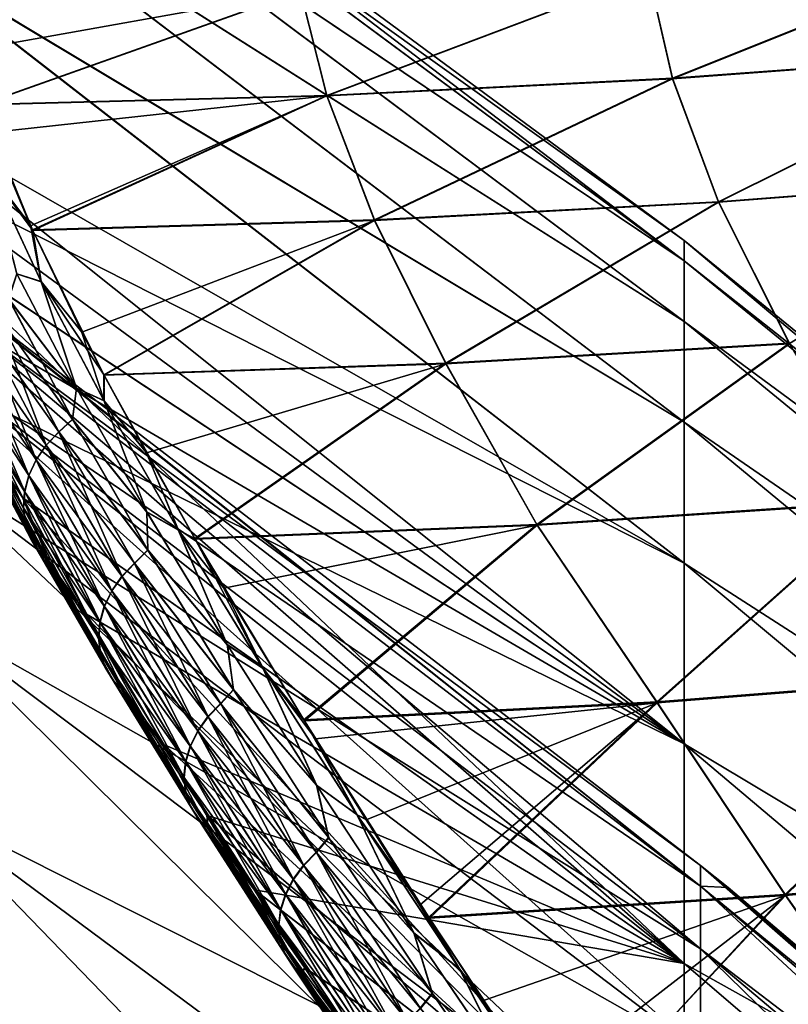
# Model space of a CAD drawing. Header units: metres. Extents: x -2 to 102, y -85 to 102.
# Tile 274 of 343: x 80.3 to 81.42, y 22.76 to 24.19. Entities that reach past the tile are written whole.
import ezdxf

# ---------------------------------------------------------------- set-up
doc = ezdxf.new("R2010")
doc.units = ezdxf.units.M
doc.layers.add('solid_21064300', color=7, linetype='CONTINUOUS')

msp = doc.modelspace()

# ---------------------------------------------------------------- linework, layer by layer
at = {"layer": 'solid_21064300'}
for points in [[(80.107178, 24.701286, -1.143934), (81.271263, 23.869299), (80.107262, 24.727703)], [(80.107178, 24.701128, 1.147383), (80.107262, 24.727703), (81.271255, 23.8398, 1.186334)], [(80.107262, 24.727703), (81.271263, 23.869299), (81.271255, 23.8398, 1.186334)], [(80.106949, 24.621334, 2.293463), (80.107178, 24.701128, 1.147383), (81.271255, 23.8398, 1.186334)], [(80.107178, 24.701286, -1.143934), (80.106956, 24.621655, -2.290017), (81.271263, 23.839798, -1.186356)], [(80.107178, 24.701286, -1.143934), (81.271263, 23.839798, -1.186356), (81.271263, 23.869299)], [(80.106575, 24.488495, 3.434633), (80.106949, 24.621334, 2.293463), (81.271255, 23.751373, 2.369735)], [(80.106956, 24.621655, -2.290017), (80.106583, 24.488974, -3.4312), (81.271263, 23.751369, -2.369779)], [(80.106949, 24.621334, 2.293463), (81.271255, 23.8398, 1.186334), (81.271255, 23.751373, 2.369735)], [(80.106956, 24.621655, -2.290017), (81.271263, 23.751369, -2.369779), (81.271263, 23.839798, -1.186356)], [(80.106064, 24.302885, 4.568428), (80.106575, 24.488495, 3.434633), (81.271255, 23.604242, 3.547279)], [(80.106583, 24.488974, -3.4312), (80.106071, 24.303524, -4.565017), (81.271263, 23.604231, -3.547344)], [(80.106575, 24.488495, 3.434633), (81.271255, 23.751373, 2.369735), (81.271255, 23.604242, 3.547279)], [(80.106583, 24.488974, -3.4312), (81.271263, 23.604231, -3.547344), (81.271263, 23.751369, -2.369779)], [(80.105415, 24.065962, 5.687948), (80.106064, 24.302885, 4.568428), (81.271255, 23.398766, 4.716055)], [(80.106071, 24.303524, -4.565017), (80.105423, 24.065969, -5.687916), (81.271263, 23.398748, -4.716142)], [(80.106064, 24.302885, 4.568428), (81.271255, 23.604242, 3.547279), (81.271255, 23.398766, 4.716055)], [(80.106071, 24.303524, -4.565017), (81.271263, 23.398748, -4.716142), (81.271263, 23.604231, -3.547344)], [(81.219261, 24.257906, -6.234757), (81.726418, 24.294682, -6.301403), (81.254013, 24.10552, -6.685283)], [(81.254097, 24.106171, 6.683541), (81.726631, 24.295292, 6.299471), (81.219376, 24.258406, 6.233119)], [(81.726418, 24.294682, -6.301403), (81.758186, 24.142546, -6.746601), (81.254013, 24.10552, -6.685283)], [(81.254097, 24.106171, 6.683541), (81.758385, 24.143307, 6.744593), (81.726631, 24.295292, 6.299471)], [(80.711304, 24.233112, -6.188738), (81.219261, 24.257906, -6.234757), (80.749992, 24.080524, -6.6422)], [(80.749962, 24.081099, 6.640653), (81.219376, 24.258406, 6.233119), (80.711327, 24.233545, 6.187296)], [(80.749962, 24.081099, 6.640653), (81.254097, 24.106171, 6.683541), (81.219376, 24.258406, 6.233119)], [(81.219261, 24.257906, -6.234757), (81.254013, 24.10552, -6.685283), (80.749992, 24.080524, -6.6422)], [(80.245132, 24.067879, 6.617633), (80.711327, 24.233545, 6.187296), (80.201118, 24.220669, 6.164386)], [(80.20121, 24.220272, -6.165697), (80.711304, 24.233112, -6.188738), (80.220108, 24.145254, -6.400571)], [(80.711304, 24.233112, -6.188738), (80.245323, 24.067345, -6.619049), (80.220108, 24.145254, -6.400571)], [(80.245132, 24.067879, 6.617633), (80.749962, 24.081099, 6.640653), (80.711327, 24.233545, 6.187296)], [(80.711304, 24.233112, -6.188738), (80.749992, 24.080524, -6.6422), (80.245323, 24.067345, -6.619049)], [(81.254013, 24.10552, -6.685283), (81.758186, 24.142546, -6.746601), (81.321449, 23.925213, -7.126289)], [(81.321442, 23.926029, 7.124443), (81.758385, 24.143307, 6.744593), (81.254097, 24.106171, 6.683541)], [(81.321442, 23.926029, 7.124443), (81.824089, 23.964916, 7.180693), (81.758385, 24.143307, 6.744593)], [(81.758186, 24.142546, -6.746601), (81.823967, 23.963993, -7.182781), (81.321449, 23.925213, -7.126289)], [(80.819366, 23.89959, 7.083786), (81.254097, 24.106171, 6.683541), (80.749962, 24.081099, 6.640653)], [(80.749992, 24.080524, -6.6422), (81.254013, 24.10552, -6.685283), (80.819511, 23.898861, -7.085433)], [(80.819366, 23.89959, 7.083786), (81.321442, 23.926029, 7.124443), (81.254097, 24.106171, 6.683541)], [(81.254013, 24.10552, -6.685283), (81.321449, 23.925213, -7.126289), (80.819511, 23.898861, -7.085433)], [(80.32016, 23.884939, 7.060623), (80.749962, 24.081099, 6.640653), (80.245132, 24.067879, 6.617633)], [(80.260109, 24.027229, -6.723572), (80.245323, 24.067345, -6.619049), (80.749992, 24.080524, -6.6422)], [(80.260109, 24.027229, -6.723572), (80.749992, 24.080524, -6.6422), (80.31739, 23.891033, -7.047097)], [(80.749992, 24.080524, -6.6422), (80.32048, 23.884245, -7.062148), (80.31739, 23.891033, -7.047097)], [(80.32016, 23.884939, 7.060623), (80.819366, 23.89959, 7.083786), (80.749962, 24.081099, 6.640653)], [(80.749992, 24.080524, -6.6422), (80.819511, 23.898861, -7.085433), (80.32048, 23.884245, -7.062148)], [(80.105415, 24.065962, 5.687948), (81.271255, 23.398766, 4.716055), (81.271255, 23.135454, 5.873174)], [(80.112755, 23.984676, 6.000349), (80.105415, 24.065962, 5.687948), (81.271255, 23.135454, 5.873174)], [(80.105423, 24.065969, -5.687916), (80.112793, 23.984516, -6.000885), (81.271263, 23.398748, -4.716142)], [(80.317116, 23.891632, 7.045779), (80.245132, 24.067879, 6.617633), (80.259933, 24.027683, 6.722426)], [(80.317116, 23.891632, 7.045779), (80.32016, 23.884939, 7.060623), (80.245132, 24.067879, 6.617633)], [(80.259148, 23.967295, -6.864906), (80.260109, 24.027229, -6.723572), (80.31739, 23.891033, -7.047097)], [(80.259224, 23.967102, 6.865381), (80.317116, 23.891632, 7.045779), (80.259933, 24.027683, 6.722426)], [(80.136116, 23.887417, 6.312624), (80.112755, 23.984676, 6.000349), (81.271255, 23.135454, 5.873174)], [(80.112793, 23.984516, -6.000885), (81.271263, 23.135427, -5.873281), (81.271263, 23.398748, -4.716142)], [(80.112793, 23.984516, -6.000885), (80.136208, 23.887108, -6.313537), (81.271263, 23.135427, -5.873281)], [(80.259148, 23.967295, -6.864906), (80.31739, 23.891033, -7.047097), (80.32048, 23.884245, -7.062148)], [(80.259148, 23.967295, -6.864906), (80.32048, 23.884245, -7.062148), (80.332642, 23.809702, -7.216657)], [(80.259148, 23.967295, -6.864906), (80.332642, 23.809702, -7.216657), (80.29731, 23.821043, -7.176445)], [(80.259224, 23.967102, 6.865381), (80.332779, 23.809418, 7.217256), (80.317116, 23.891632, 7.045779)], [(80.297447, 23.820747, 7.177078), (80.332779, 23.809418, 7.217256), (80.259224, 23.967102, 6.865381)], [(81.424904, 23.719624, 7.553426), (81.824089, 23.964916, 7.180693), (81.321442, 23.926029, 7.124443)], [(81.321449, 23.925213, -7.126289), (81.823967, 23.963993, -7.182781), (81.425026, 23.71863, -7.555366)], [(80.923279, 23.690464, 7.514544), (81.321442, 23.926029, 7.124443), (80.819366, 23.89959, 7.083786)], [(80.819511, 23.898861, -7.085433), (81.321449, 23.925213, -7.126289), (80.923561, 23.689564, -7.516285)], [(80.923279, 23.690464, 7.514544), (81.424904, 23.719624, 7.553426), (81.321442, 23.926029, 7.124443)], [(81.321449, 23.925213, -7.126289), (81.425026, 23.71863, -7.555366), (80.923561, 23.689564, -7.516285)], [(80.136116, 23.887417, 6.312624), (81.271255, 23.135454, 5.873174), (81.271255, 22.814959, 7.015776)], [(80.175385, 23.774233, 6.624075), (80.136116, 23.887417, 6.312624), (81.271255, 22.814959, 7.015776)], [(80.136208, 23.887108, -6.313537), (80.17556, 23.773804, -6.625165), (81.271263, 23.135427, -5.873281)], [(80.332779, 23.809418, 7.217256), (80.32016, 23.884939, 7.060623), (80.317116, 23.891632, 7.045779)], [(80.42453, 23.673721, 7.48984), (80.819366, 23.89959, 7.083786), (80.32016, 23.884939, 7.060623)], [(80.32048, 23.884245, -7.062148), (80.819511, 23.898861, -7.085433), (80.392349, 23.735758, -7.370876)], [(80.819511, 23.898861, -7.085433), (80.424988, 23.672834, -7.491501), (80.392349, 23.735758, -7.370876)], [(80.42453, 23.673721, 7.48984), (80.923279, 23.690464, 7.514544), (80.819366, 23.89959, 7.083786)], [(80.819511, 23.898861, -7.085433), (80.923561, 23.689564, -7.516285), (80.424988, 23.672834, -7.491501)], [(80.42453, 23.673721, 7.48984), (80.32016, 23.884939, 7.060623), (80.39196, 23.736521, 7.369385)], [(80.332779, 23.809418, 7.217256), (80.39196, 23.736521, 7.369385), (80.32016, 23.884939, 7.060623)], [(80.332642, 23.809702, -7.216657), (80.32048, 23.884245, -7.062148), (80.392349, 23.735758, -7.370876)], [(81.271255, 23.8398, 1.186334), (81.271263, 23.869299), (82.395638, 22.922905, 1.189463)], [(81.271263, 23.869299), (82.395638, 22.953745), (82.395638, 22.922905, 1.189463)], [(81.271263, 23.839798, -1.186356), (82.395638, 22.953745), (81.271263, 23.869299)], [(81.295166, 22.927528, -1.181848), (80.154282, 23.801918, -1.22692), (80.154282, 23.833519)], [(81.295166, 22.927528, -1.181848), (80.154282, 23.833519), (80.182625, 23.812822)], [(81.271255, 23.751373, 2.369735), (81.271255, 23.8398, 1.186334), (82.395638, 22.922905, 1.189463)], [(81.271263, 23.839798, -1.186356), (82.395638, 22.922903, -1.189486), (82.395638, 22.953745)], [(81.271263, 23.839798, -1.186356), (81.271263, 23.751369, -2.369779), (82.395638, 22.922903, -1.189486)], [(80.29731, 23.821043, -7.176445), (80.384186, 23.65423, -7.507857), (80.285378, 23.784603, -7.225979)], [(80.297447, 23.820747, 7.177078), (80.2855, 23.784351, 7.226511), (80.384399, 23.653837, 7.508596)], [(80.332642, 23.809702, -7.216657), (80.384186, 23.65423, -7.507857), (80.29731, 23.821043, -7.176445)], [(80.297447, 23.820747, 7.177078), (80.384399, 23.653837, 7.508596), (80.332779, 23.809418, 7.217256)], [(80.154282, 23.801918, 1.22692), (81.295166, 22.95797), (80.182625, 23.812822)], [(81.295166, 22.836288, -2.360561), (80.154282, 23.707199, -2.450586), (80.154282, 23.801918, -1.22692)], [(81.295166, 22.927528, -1.181848), (81.295166, 22.836288, -2.360561), (80.154282, 23.801918, -1.22692)], [(81.295166, 22.927528, 1.181848), (81.295166, 22.95797), (80.154282, 23.801918, 1.22692)], [(81.295166, 22.927528, 1.181848), (80.154282, 23.801918, 1.22692), (80.154282, 23.707199, 2.450586)], [(81.295166, 22.95797), (81.295166, 22.927528, -1.181848), (80.182625, 23.812822)], [(80.332642, 23.809702, -7.216657), (80.392349, 23.735758, -7.370876), (80.424988, 23.672834, -7.491501)], [(80.332642, 23.809702, -7.216657), (80.424988, 23.672834, -7.491501), (80.424431, 23.635937, -7.555916)], [(80.332642, 23.809702, -7.216657), (80.424431, 23.635937, -7.555916), (80.384186, 23.65423, -7.507857)], [(80.332779, 23.809418, 7.217256), (80.424637, 23.635563, 7.556605), (80.39196, 23.736521, 7.369385)], [(80.384399, 23.653837, 7.508596), (80.424637, 23.635563, 7.556605), (80.332779, 23.809418, 7.217256)], [(80.231712, 23.643566, 6.936167), (80.175385, 23.774233, 6.624075), (81.271255, 22.814959, 7.015776)], [(80.17556, 23.773804, -6.625165), (80.231979, 23.643007, -6.937406), (81.271263, 23.135427, -5.873281)], [(80.264908, 23.766687, -7.226984), (80.285378, 23.784603, -7.225979), (80.378456, 23.608849, -7.568029)], [(80.378639, 23.608517, 7.568637), (80.2855, 23.784351, 7.226511), (80.265022, 23.766443, 7.227494)], [(80.384186, 23.65423, -7.507857), (80.378456, 23.608849, -7.568029), (80.285378, 23.784603, -7.225979)], [(80.384399, 23.653837, 7.508596), (80.2855, 23.784351, 7.226511), (80.378639, 23.608517, 7.568637)], [(80.246643, 23.747524, -7.222162), (80.264908, 23.766687, -7.226984), (80.35849, 23.590189, -7.569968)], [(80.246765, 23.74728, 7.222672), (80.340378, 23.570753, 7.565641), (80.265022, 23.766443, 7.227494)], [(80.35849, 23.590189, -7.569968), (80.264908, 23.766687, -7.226984), (80.378456, 23.608849, -7.568029)], [(80.378639, 23.608517, 7.568637), (80.265022, 23.766443, 7.227494), (80.358665, 23.58987, 7.570549)], [(80.340378, 23.570753, 7.565641), (80.358665, 23.58987, 7.570549), (80.265022, 23.766443, 7.227494)], [(80.232056, 23.725981, -7.215305), (80.246643, 23.747524, -7.222162), (80.340202, 23.571072, -7.56506)], [(80.23217, 23.725739, 7.215814), (80.325691, 23.5494, 7.558414), (80.246765, 23.74728, 7.222672)], [(80.340202, 23.571072, -7.56506), (80.246643, 23.747524, -7.222162), (80.35849, 23.590189, -7.569968)], [(80.325691, 23.5494, 7.558414), (80.340378, 23.570753, 7.565641), (80.246765, 23.74728, 7.222672)], [(81.271255, 23.751373, 2.369735), (82.395638, 22.922905, 1.189463), (82.395638, 22.830469, 2.37573)], [(81.271255, 23.604242, 3.547279), (81.271255, 23.751373, 2.369735), (82.395638, 22.830469, 2.37573)], [(81.271263, 23.751369, -2.369779), (82.395638, 22.830463, -2.375777), (82.395638, 22.922903, -1.189486)], [(81.271263, 23.751369, -2.369779), (81.271263, 23.604231, -3.547344), (82.395638, 22.830463, -2.375777)], [(80.424637, 23.635563, 7.556605), (80.42453, 23.673721, 7.48984), (80.39196, 23.736521, 7.369385)], [(80.221603, 23.702751, -7.206633), (80.232056, 23.725981, -7.215305), (80.325516, 23.549717, -7.557834)], [(80.221725, 23.702509, 7.20714), (80.315063, 23.526499, 7.549101), (80.23217, 23.725739, 7.215814)], [(80.325516, 23.549717, -7.557834), (80.232056, 23.725981, -7.215305), (80.340202, 23.571072, -7.56506)], [(80.315063, 23.526499, 7.549101), (80.325691, 23.5494, 7.558414), (80.23217, 23.725739, 7.215814)], [(81.056458, 23.455162, 7.930291), (81.424904, 23.719624, 7.553426), (80.923279, 23.690464, 7.514544)], [(80.923561, 23.689564, -7.516285), (81.425026, 23.71863, -7.555366), (81.056892, 23.454073, -7.932122)], [(81.056458, 23.455162, 7.930291), (81.558983, 23.48851, 7.967241), (81.424904, 23.719624, 7.553426)], [(81.425026, 23.71863, -7.555366), (81.559258, 23.487331, -7.969257), (81.056892, 23.454073, -7.932122)], [(81.295166, 22.684492, -3.533015), (80.154282, 23.549612, -3.667754), (80.154282, 23.707199, -2.450586)], [(81.295166, 22.836288, -2.360561), (81.295166, 22.684492, -3.533015), (80.154282, 23.707199, -2.450586)], [(81.295166, 22.836288, 2.360561), (80.154282, 23.707199, 2.450586), (80.154282, 23.549612, 3.667754)], [(81.295166, 22.836288, 2.360561), (81.295166, 22.927528, 1.181848), (80.154282, 23.707199, 2.450586)], [(80.215637, 23.678581, -7.196424), (80.221603, 23.702751, -7.206633), (80.314888, 23.526817, -7.548522)], [(80.215752, 23.678339, 7.19693), (80.308853, 23.502789, 7.538001), (80.221725, 23.702509, 7.20714)], [(80.314888, 23.526817, -7.548522), (80.221603, 23.702751, -7.206633), (80.325516, 23.549717, -7.557834)], [(80.308853, 23.502789, 7.538001), (80.315063, 23.526499, 7.549101), (80.221725, 23.702509, 7.20714)], [(80.557159, 23.434824, 7.905238), (80.923279, 23.690464, 7.514544), (80.42453, 23.673721, 7.48984)], [(80.424988, 23.672834, -7.491501), (80.923561, 23.689564, -7.516285), (80.486359, 23.559734, -7.695762)], [(80.923561, 23.689564, -7.516285), (80.55777, 23.43375, -7.906986), (80.486359, 23.559734, -7.695762)], [(80.557159, 23.434824, 7.905238), (81.056458, 23.455162, 7.930291), (80.923279, 23.690464, 7.514544)], [(80.923561, 23.689564, -7.516285), (81.056892, 23.454073, -7.932122), (80.55777, 23.43375, -7.906986)], [(80.214333, 23.654251, -7.185008), (80.215637, 23.678581, -7.196424), (80.308678, 23.503105, -7.537423)], [(80.214455, 23.654009, 7.185513), (80.307251, 23.479031, 7.525471), (80.215752, 23.678339, 7.19693)], [(80.308678, 23.503105, -7.537423), (80.215637, 23.678581, -7.196424), (80.314888, 23.526817, -7.548522)], [(80.307251, 23.479031, 7.525471), (80.308853, 23.502789, 7.538001), (80.215752, 23.678339, 7.19693)], [(80.424431, 23.635937, -7.555916), (80.424988, 23.672834, -7.491501), (80.486359, 23.559734, -7.695762)], [(80.557159, 23.434824, 7.905238), (80.42453, 23.673721, 7.48984), (80.485878, 23.560619, 7.694216)], [(80.424637, 23.635563, 7.556605), (80.485878, 23.560619, 7.694216), (80.42453, 23.673721, 7.48984)], [(80.307076, 23.479345, -7.524896), (80.214333, 23.654251, -7.185008), (80.308678, 23.503105, -7.537423)], [(80.217743, 23.630541, -7.17275), (80.214333, 23.654251, -7.185008), (80.307076, 23.479345, -7.524896)], [(80.310303, 23.45599, 7.511915), (80.307251, 23.479031, 7.525471), (80.214455, 23.654009, 7.185513)], [(80.217865, 23.630301, 7.173254), (80.310303, 23.45599, 7.511915), (80.214455, 23.654009, 7.185513)], [(80.305565, 23.494638, 7.248851), (80.231712, 23.643566, 6.936167), (81.271255, 22.814959, 7.015776)], [(80.254539, 23.570288, 7.135437), (80.231712, 23.643566, 6.936167), (80.305565, 23.494638, 7.248851)], [(80.231979, 23.643007, -6.937406), (81.271263, 22.814919, -7.015903), (81.271263, 23.135427, -5.873281)], [(80.231979, 23.643007, -6.937406), (80.305939, 23.49394, -7.250221), (81.271263, 22.814919, -7.015903)], [(80.254425, 23.570524, -7.134941), (80.305939, 23.49394, -7.250221), (80.231979, 23.643007, -6.937406)], [(80.384186, 23.65423, -7.507857), (80.486969, 23.473425, -7.826709), (80.378456, 23.608849, -7.568029)], [(80.384399, 23.653837, 7.508596), (80.378639, 23.608517, 7.568637), (80.487259, 23.472942, 7.827504)], [(80.424431, 23.635937, -7.555916), (80.486969, 23.473425, -7.826709), (80.384186, 23.65423, -7.507857)], [(80.384399, 23.653837, 7.508596), (80.487259, 23.472942, 7.827504), (80.424637, 23.635563, 7.556605)], [(80.310135, 23.456305, -7.511342), (80.217743, 23.630541, -7.17275), (80.307076, 23.479345, -7.524896)], [(80.225761, 23.608215, -7.160048), (80.217743, 23.630541, -7.17275), (80.310135, 23.456305, -7.511342)], [(80.317924, 23.434406, 7.497769), (80.310303, 23.45599, 7.511915), (80.217865, 23.630301, 7.173254)], [(80.225876, 23.607977, 7.160549), (80.317924, 23.434406, 7.497769), (80.217865, 23.630301, 7.173254)], [(80.424431, 23.635937, -7.555916), (80.486359, 23.559734, -7.695762), (80.532875, 23.447515, -7.881791)], [(80.424431, 23.635937, -7.555916), (80.532875, 23.447515, -7.881791), (80.486969, 23.473425, -7.826709)], [(80.424637, 23.635563, 7.556605), (80.53315, 23.44706, 7.882522), (80.485878, 23.560619, 7.694216)], [(80.487259, 23.472942, 7.827504), (80.53315, 23.44706, 7.882522), (80.424637, 23.635563, 7.556605)], [(80.317757, 23.434719, -7.497199), (80.225761, 23.608215, -7.160048), (80.310135, 23.456305, -7.511342)], [(80.238121, 23.587994, -7.147308), (80.225761, 23.608215, -7.160048), (80.317757, 23.434719, -7.497199)], [(80.329865, 23.414976, 7.483488), (80.317924, 23.434406, 7.497769), (80.225876, 23.607977, 7.160549)], [(80.238235, 23.587755, 7.147807), (80.329865, 23.414976, 7.483488), (80.225876, 23.607977, 7.160549)], [(80.35849, 23.590189, -7.569968), (80.378456, 23.608849, -7.568029), (80.488358, 23.418316, -7.896382)], [(80.488602, 23.417917, 7.897017), (80.378639, 23.608517, 7.568637), (80.358665, 23.58987, 7.570549)], [(80.486969, 23.473425, -7.826709), (80.488358, 23.418316, -7.896382), (80.378456, 23.608849, -7.568029)], [(80.487259, 23.472942, 7.827504), (80.378639, 23.608517, 7.568637), (80.488602, 23.417917, 7.897017)], [(81.271255, 23.604242, 3.547279), (82.395638, 22.830469, 2.37573), (82.395638, 22.676685, 3.555614)], [(81.271255, 23.398766, 4.716055), (81.271255, 23.604242, 3.547279), (82.395638, 22.676685, 3.555614)], [(81.271263, 23.604231, -3.547344), (82.395638, 22.676674, -3.555682), (82.395638, 22.830463, -2.375777)], [(81.271263, 23.604231, -3.547344), (81.271263, 23.398748, -4.716142), (82.395638, 22.676674, -3.555682)], [(80.329697, 23.415289, -7.48292), (80.238121, 23.587994, -7.147308), (80.317757, 23.434719, -7.497199)], [(80.254425, 23.570524, -7.134941), (80.238121, 23.587994, -7.147308), (80.329697, 23.415289, -7.48292)], [(80.345741, 23.398325, 7.469531), (80.329865, 23.414976, 7.483488), (80.238235, 23.587755, 7.147807)], [(80.254539, 23.570288, 7.135437), (80.345741, 23.398325, 7.469531), (80.238235, 23.587755, 7.147807)], [(80.340202, 23.571072, -7.56506), (80.35849, 23.590189, -7.569968), (80.468964, 23.398863, -7.899138)], [(80.340378, 23.570753, 7.565641), (80.450874, 23.379417, 7.89474), (80.358665, 23.58987, 7.570549)], [(80.468964, 23.398863, -7.899138), (80.35849, 23.590189, -7.569968), (80.488358, 23.418316, -7.896382)], [(80.488602, 23.417917, 7.897017), (80.358665, 23.58987, 7.570549), (80.469193, 23.398481, 7.899742)], [(80.450874, 23.379417, 7.89474), (80.469193, 23.398481, 7.899742), (80.358665, 23.58987, 7.570549)], [(80.345566, 23.398634, -7.468966), (80.305939, 23.49394, -7.250221), (80.254425, 23.570524, -7.134941)], [(80.345566, 23.398634, -7.468966), (80.254425, 23.570524, -7.134941), (80.329697, 23.415289, -7.48292)], [(80.254539, 23.570288, 7.135437), (80.305565, 23.494638, 7.248851), (80.345741, 23.398325, 7.469531)], [(80.325516, 23.549717, -7.557834), (80.340202, 23.571072, -7.56506), (80.450645, 23.379799, -7.894136)], [(80.325691, 23.5494, 7.558414), (80.436066, 23.358269, 7.887162), (80.340378, 23.570753, 7.565641)], [(80.450645, 23.379799, -7.894136), (80.340202, 23.571072, -7.56506), (80.468964, 23.398863, -7.899138)], [(80.436066, 23.358269, 7.887162), (80.450874, 23.379417, 7.89474), (80.340378, 23.570753, 7.565641)], [(80.53315, 23.44706, 7.882522), (80.557159, 23.434824, 7.905238), (80.485878, 23.560619, 7.694216)], [(80.532875, 23.447515, -7.881791), (80.486359, 23.559734, -7.695762), (80.55777, 23.43375, -7.906986)], [(81.295166, 22.472538, -4.6961), (80.154282, 23.329576, -4.875196), (80.154282, 23.549612, -3.667754)], [(81.295166, 22.684492, -3.533015), (81.295166, 22.472538, -4.6961), (80.154282, 23.549612, -3.667754)], [(81.295166, 22.684492, 3.533015), (80.154282, 23.549612, 3.667754), (80.154282, 23.329576, 4.875196)], [(81.295166, 22.684492, 3.533015), (81.295166, 22.836288, 2.360561), (80.154282, 23.549612, 3.667754)], [(80.314888, 23.526817, -7.548522), (80.325516, 23.549717, -7.557834), (80.435837, 23.35865, -7.886559)], [(80.315063, 23.526499, 7.549101), (80.425247, 23.335714, 7.877254), (80.325691, 23.5494, 7.558414)], [(80.435837, 23.35865, -7.886559), (80.325516, 23.549717, -7.557834), (80.450645, 23.379799, -7.894136)], [(80.425247, 23.335714, 7.877254), (80.436066, 23.358269, 7.887162), (80.325691, 23.5494, 7.558414)], [(80.308678, 23.503105, -7.537423), (80.314888, 23.526817, -7.548522), (80.425011, 23.336094, -7.876652)], [(80.308853, 23.502789, 7.538001), (80.418755, 23.312481, 7.865334), (80.315063, 23.526499, 7.549101)], [(80.425011, 23.336094, -7.876652), (80.314888, 23.526817, -7.548522), (80.435837, 23.35865, -7.886559)], [(80.418755, 23.312481, 7.865334), (80.425247, 23.335714, 7.877254), (80.315063, 23.526499, 7.549101)], [(80.307076, 23.479345, -7.524896), (80.308678, 23.503105, -7.537423), (80.418526, 23.312859, -7.864734)], [(80.307251, 23.479031, 7.525471), (80.416809, 23.289314, 7.851785), (80.308853, 23.502789, 7.538001)], [(80.418526, 23.312859, -7.864734), (80.308678, 23.503105, -7.537423), (80.425011, 23.336094, -7.876652)], [(80.416809, 23.289314, 7.851785), (80.418755, 23.312481, 7.865334), (80.308853, 23.502789, 7.538001)], [(80.305565, 23.494638, 7.248851), (81.271255, 22.814959, 7.015776), (81.271255, 22.438068, 8.141037)], [(80.398354, 23.32542, 7.563456), (80.305565, 23.494638, 7.248851), (81.271255, 22.438068, 8.141037)], [(80.345741, 23.398325, 7.469531), (80.305565, 23.494638, 7.248851), (80.398354, 23.32542, 7.563456)], [(80.305939, 23.49394, -7.250221), (80.398849, 23.324554, -7.564975), (81.271263, 22.814919, -7.015903)], [(80.345566, 23.398634, -7.468966), (80.398849, 23.324554, -7.564975), (80.305939, 23.49394, -7.250221)], [(81.23111, 23.196539, 8.329458), (81.558983, 23.48851, 7.967241), (81.056458, 23.455162, 7.930291)], [(81.056892, 23.454073, -7.932122), (81.559258, 23.487331, -7.969257), (81.231689, 23.19525, -8.331366)], [(81.23111, 23.196539, 8.329458), (81.74865, 23.237364, 8.365162), (81.558983, 23.48851, 7.967241)], [(81.559258, 23.487331, -7.969257), (81.749077, 23.235996, -8.367237), (81.231689, 23.19525, -8.331366)], [(80.41658, 23.289692, -7.851187), (80.307076, 23.479345, -7.524896), (80.418526, 23.312859, -7.864734)], [(80.310135, 23.456305, -7.511342), (80.307076, 23.479345, -7.524896), (80.41658, 23.289692, -7.851187)], [(80.419472, 23.266962, 7.837044), (80.416809, 23.289314, 7.851785), (80.307251, 23.479031, 7.525471)], [(80.310303, 23.45599, 7.511915), (80.419472, 23.266962, 7.837044), (80.307251, 23.479031, 7.525471)], [(80.486969, 23.473425, -7.826709), (80.604187, 23.279928, -8.132444), (80.488358, 23.418316, -7.896382)], [(80.532875, 23.447515, -7.881791), (80.604187, 23.279928, -8.132444), (80.486969, 23.473425, -7.826709)], [(80.487259, 23.472942, 7.827504), (80.488602, 23.417917, 7.897017), (80.604553, 23.279366, 8.133261)], [(80.487259, 23.472942, 7.827504), (80.604553, 23.279366, 8.133261), (80.53315, 23.44706, 7.882522)], [(80.419243, 23.267338, -7.836449), (80.310135, 23.456305, -7.511342), (80.41658, 23.289692, -7.851187)], [(80.317757, 23.434719, -7.497199), (80.310135, 23.456305, -7.511342), (80.419243, 23.267338, -7.836449)], [(80.426651, 23.246143, 7.821584), (80.419472, 23.266962, 7.837044), (80.310303, 23.45599, 7.511915)], [(80.317924, 23.434406, 7.497769), (80.426651, 23.246143, 7.821584), (80.310303, 23.45599, 7.511915)], [(80.532875, 23.447515, -7.881791), (80.55777, 23.43375, -7.906986), (80.599495, 23.362247, -8.020247)], [(80.532875, 23.447515, -7.881791), (80.599495, 23.362247, -8.020247), (80.65638, 23.245836, -8.193704)], [(80.532875, 23.447515, -7.881791), (80.65638, 23.245836, -8.193704), (80.604187, 23.279928, -8.132444)], [(80.53315, 23.44706, 7.882522), (80.656723, 23.245312, 8.194446), (80.557159, 23.434824, 7.905238)], [(80.604553, 23.279366, 8.133261), (80.656723, 23.245312, 8.194446), (80.53315, 23.44706, 7.882522)], [(80.716339, 23.170012, 8.304462), (81.056458, 23.455162, 7.930291), (80.557159, 23.434824, 7.905238)], [(80.55777, 23.43375, -7.906986), (81.056892, 23.454073, -7.932122), (80.599495, 23.362247, -8.020247)], [(81.056892, 23.454073, -7.932122), (80.717087, 23.16876, -8.306257), (80.599495, 23.362247, -8.020247)], [(80.716339, 23.170012, 8.304462), (81.23111, 23.196539, 8.329458), (81.056458, 23.455162, 7.930291)], [(81.056892, 23.454073, -7.932122), (81.231689, 23.19525, -8.331366), (80.717087, 23.16876, -8.306257)], [(80.426422, 23.246517, -7.820992), (80.317757, 23.434719, -7.497199), (80.419243, 23.267338, -7.836449)], [(80.329697, 23.415289, -7.48292), (80.317757, 23.434719, -7.497199), (80.426422, 23.246517, -7.820992)], [(80.438126, 23.227526, 7.805904), (80.426651, 23.246143, 7.821584), (80.317924, 23.434406, 7.497769)], [(80.329865, 23.414976, 7.483488), (80.438126, 23.227526, 7.805904), (80.317924, 23.434406, 7.497769)], [(80.716339, 23.170012, 8.304462), (80.557159, 23.434824, 7.905238), (80.598946, 23.363209, 8.018734)], [(80.656723, 23.245312, 8.194446), (80.598946, 23.363209, 8.018734), (80.557159, 23.434824, 7.905238)], [(80.437897, 23.227898, -7.805315), (80.329697, 23.415289, -7.48292), (80.426422, 23.246517, -7.820992)], [(80.345566, 23.398634, -7.468966), (80.329697, 23.415289, -7.48292), (80.437897, 23.227898, -7.805315)], [(80.453514, 23.21171, 7.790508), (80.438126, 23.227526, 7.805904), (80.329865, 23.414976, 7.483488)], [(80.345741, 23.398325, 7.469531), (80.453514, 23.21171, 7.790508), (80.329865, 23.414976, 7.483488)], [(80.468964, 23.398863, -7.899138), (80.488358, 23.418316, -7.896382), (80.613457, 23.214432, -8.210469)], [(80.613754, 23.213976, 8.211103), (80.488602, 23.417917, 7.897017), (80.469193, 23.398481, 7.899742)], [(80.604187, 23.279928, -8.132444), (80.613457, 23.214432, -8.210469), (80.488358, 23.418316, -7.896382)], [(80.604553, 23.279366, 8.133261), (80.488602, 23.417917, 7.897017), (80.613754, 23.213976, 8.211103)], [(80.453285, 23.21208, -7.789921), (80.398849, 23.324554, -7.564975), (80.345566, 23.398634, -7.468966)], [(80.453285, 23.21208, -7.789921), (80.345566, 23.398634, -7.468966), (80.437897, 23.227898, -7.805315)], [(80.345741, 23.398325, 7.469531), (80.398354, 23.32542, 7.563456), (80.453514, 23.21171, 7.790508)], [(80.450645, 23.379799, -7.894136), (80.468964, 23.398863, -7.899138), (80.594688, 23.194145, -8.213932)], [(80.450874, 23.379417, 7.89474), (80.576614, 23.174715, 8.209427), (80.469193, 23.398481, 7.899742)], [(80.594688, 23.194145, -8.213932), (80.468964, 23.398863, -7.899138), (80.613457, 23.214432, -8.210469)], [(80.613754, 23.213976, 8.211103), (80.469193, 23.398481, 7.899742), (80.594971, 23.193712, 8.21453)], [(80.576614, 23.174715, 8.209427), (80.594971, 23.193712, 8.21453), (80.469193, 23.398481, 7.899742)], [(81.271255, 23.398766, 4.716055), (82.395638, 22.676685, 3.555614), (82.395638, 22.461966, 4.725943)], [(81.271255, 23.135454, 5.873174), (81.271255, 23.398766, 4.716055), (82.395638, 22.461966, 4.725943)], [(81.271263, 23.398748, -4.716142), (82.395638, 22.461946, -4.726033), (82.395638, 22.676674, -3.555682)], [(81.271263, 23.398748, -4.716142), (81.271263, 23.135427, -5.873281), (82.395638, 22.461946, -4.726033)], [(80.435837, 23.35865, -7.886559), (80.450645, 23.379799, -7.894136), (80.576324, 23.175146, -8.208829)], [(80.436066, 23.358269, 7.887162), (80.561668, 23.153782, 8.201517), (80.450874, 23.379417, 7.89474)], [(80.576324, 23.175146, -8.208829), (80.450645, 23.379799, -7.894136), (80.594688, 23.194145, -8.213932)], [(80.561668, 23.153782, 8.201517), (80.576614, 23.174715, 8.209427), (80.450874, 23.379417, 7.89474)], [(80.425011, 23.336094, -7.876652), (80.435837, 23.35865, -7.886559), (80.561386, 23.154213, -8.20092)], [(80.425247, 23.335714, 7.877254), (80.550629, 23.131586, 8.191056), (80.436066, 23.358269, 7.887162)], [(80.561386, 23.154213, -8.20092), (80.435837, 23.35865, -7.886559), (80.576324, 23.175146, -8.208829)], [(80.550629, 23.131586, 8.191056), (80.561668, 23.153782, 8.201517), (80.436066, 23.358269, 7.887162)], [(80.656723, 23.245312, 8.194446), (80.716339, 23.170012, 8.304462), (80.598946, 23.363209, 8.018734)], [(80.65638, 23.245836, -8.193704), (80.599495, 23.362247, -8.020247), (80.717087, 23.16876, -8.306257)], [(81.295166, 22.200993, -5.846732), (80.154282, 23.047674, -6.069709), (80.154282, 23.329576, -4.875196)], [(81.295166, 22.472538, -4.6961), (81.295166, 22.200993, -5.846732), (80.154282, 23.329576, -4.875196)], [(81.295166, 22.472538, 4.6961), (80.154282, 23.329576, 4.875196), (80.154282, 23.047674, 6.069709)], [(81.295166, 22.472538, 4.6961), (81.295166, 22.684492, 3.533015), (80.154282, 23.329576, 4.875196)], [(80.418526, 23.312859, -7.864734), (80.425011, 23.336094, -7.876652), (80.550339, 23.132017, -8.190461)], [(80.418755, 23.312481, 7.865334), (80.543839, 23.108843, 8.178382), (80.425247, 23.335714, 7.877254)], [(80.550339, 23.132017, -8.190461), (80.425011, 23.336094, -7.876652), (80.561386, 23.154213, -8.20092)], [(80.543839, 23.108843, 8.178382), (80.550629, 23.131586, 8.191056), (80.425247, 23.335714, 7.877254)], [(80.510757, 23.135197, 7.878333), (80.398354, 23.32542, 7.563456), (81.271255, 22.438068, 8.141037)], [(80.453514, 23.21171, 7.790508), (80.398354, 23.32542, 7.563456), (80.510757, 23.135197, 7.878333)], [(80.398849, 23.324554, -7.564975), (80.51136, 23.134197, -7.879918), (81.271263, 22.814919, -7.015903)], [(80.453285, 23.21208, -7.789921), (80.51136, 23.134197, -7.879918), (80.398849, 23.324554, -7.564975)], [(80.41658, 23.289692, -7.851187), (80.418526, 23.312859, -7.864734), (80.543556, 23.109272, -8.177788)], [(80.416809, 23.289314, 7.851785), (80.541519, 23.086285, 8.1639), (80.418755, 23.312481, 7.865334)], [(80.543556, 23.109272, -8.177788), (80.418526, 23.312859, -7.864734), (80.550339, 23.132017, -8.190461)], [(80.541519, 23.086285, 8.1639), (80.543839, 23.108843, 8.178382), (80.418755, 23.312481, 7.865334)], [(80.541237, 23.086712, -8.163308), (80.41658, 23.289692, -7.851187), (80.543556, 23.109272, -8.177788)], [(80.419243, 23.267338, -7.836449), (80.41658, 23.289692, -7.851187), (80.541237, 23.086712, -8.163308)], [(80.543747, 23.064634, 8.148078), (80.541519, 23.086285, 8.1639), (80.416809, 23.289314, 7.851785)], [(80.419472, 23.266962, 7.837044), (80.543747, 23.064634, 8.148078), (80.416809, 23.289314, 7.851785)], [(80.604187, 23.279928, -8.132444), (80.734512, 23.074902, -8.424685), (80.613457, 23.214432, -8.210469)], [(80.65638, 23.245836, -8.193704), (80.734512, 23.074902, -8.424685), (80.604187, 23.279928, -8.132444)], [(80.604553, 23.279366, 8.133261), (80.613754, 23.213976, 8.211103), (80.734932, 23.07427, 8.425505)], [(80.604553, 23.279366, 8.133261), (80.734932, 23.07427, 8.425505), (80.656723, 23.245312, 8.194446)], [(80.543465, 23.065062, -8.147488), (80.419243, 23.267338, -7.836449), (80.541237, 23.086712, -8.163308)], [(80.426422, 23.246517, -7.820992), (80.419243, 23.267338, -7.836449), (80.543465, 23.065062, -8.147488)], [(80.550453, 23.044592, 8.131423), (80.543747, 23.064634, 8.148078), (80.419472, 23.266962, 7.837044)], [(80.426651, 23.246143, 7.821584), (80.550453, 23.044592, 8.131423), (80.419472, 23.266962, 7.837044)], [(80.550171, 23.045015, -8.130836), (80.426422, 23.246517, -7.820992), (80.543465, 23.065062, -8.147488)], [(80.437897, 23.227898, -7.805315), (80.426422, 23.246517, -7.820992), (80.550171, 23.045015, -8.130836)], [(80.561417, 23.0268, 8.114473), (80.550453, 23.044592, 8.131423), (80.426651, 23.246143, 7.821584)], [(80.438126, 23.227526, 7.805904), (80.561417, 23.0268, 8.114473), (80.426651, 23.246143, 7.821584)], [(80.65638, 23.245836, -8.193704), (80.717087, 23.16876, -8.306257), (80.733269, 23.142714, -8.342691)], [(80.65638, 23.245836, -8.193704), (80.733269, 23.142714, -8.342691), (80.793526, 23.032141, -8.49126)], [(80.65638, 23.245836, -8.193704), (80.793526, 23.032141, -8.49126), (80.734512, 23.074902, -8.424685)], [(80.656723, 23.245312, 8.194446), (80.793922, 23.031557, 8.491995), (80.716339, 23.170012, 8.304462)], [(80.734932, 23.07427, 8.425505), (80.793922, 23.031557, 8.491995), (80.656723, 23.245312, 8.194446)], [(80.561134, 23.027224, -8.11389), (80.437897, 23.227898, -7.805315), (80.550171, 23.045015, -8.130836)], [(80.453285, 23.21208, -7.789921), (80.437897, 23.227898, -7.805315), (80.561134, 23.027224, -8.11389)], [(80.576286, 23.011833, 8.097774), (80.561417, 23.0268, 8.114473), (80.438126, 23.227526, 7.805904)], [(80.453514, 23.21171, 7.790508), (80.576286, 23.011833, 8.097774), (80.438126, 23.227526, 7.805904)], [(81.418541, 22.915464, 8.70791), (81.74865, 23.237364, 8.365162), (81.23111, 23.196539, 8.329458)], [(81.231689, 23.19525, -8.331366), (81.749077, 23.235996, -8.367237), (81.419273, 22.913977, -8.709861)], [(81.418541, 22.915464, 8.70791), (81.93972, 22.964256, 8.740291), (81.74865, 23.237364, 8.365162)], [(81.749077, 23.235996, -8.367237), (81.940292, 22.962713, -8.742383), (81.419273, 22.913977, -8.709861)], [(80.576004, 23.012253, -8.097193), (80.51136, 23.134197, -7.879918), (80.453285, 23.21208, -7.789921)], [(80.576004, 23.012253, -8.097193), (80.453285, 23.21208, -7.789921), (80.561134, 23.027224, -8.11389)], [(80.453514, 23.21171, 7.790508), (80.510757, 23.135197, 7.878333), (80.574516, 23.031857, 8.03571)], [(80.453514, 23.21171, 7.790508), (80.574516, 23.031857, 8.03571), (80.576286, 23.011833, 8.097774)], [(80.594688, 23.194145, -8.213932), (80.613457, 23.214432, -8.210469), (80.752296, 22.998453, -8.509912)], [(80.75264, 22.997955, 8.51053), (80.613754, 23.213976, 8.211103), (80.594971, 23.193712, 8.21453)], [(80.734512, 23.074902, -8.424685), (80.752296, 22.998453, -8.509912), (80.613457, 23.214432, -8.210469)], [(80.734932, 23.07427, 8.425505), (80.613754, 23.213976, 8.211103), (80.75264, 22.997955, 8.51053)], [(80.576324, 23.175146, -8.208829), (80.594688, 23.194145, -8.213932), (80.7342, 22.977301, -8.513973)], [(80.576614, 23.174715, 8.209427), (80.71611, 22.957911, 8.509343), (80.594971, 23.193712, 8.21453)], [(80.7342, 22.977301, -8.513973), (80.594688, 23.194145, -8.213932), (80.752296, 22.998453, -8.509912)], [(80.75264, 22.997955, 8.51053), (80.594971, 23.193712, 8.21453), (80.73452, 22.976831, 8.514551)], [(80.71611, 22.957911, 8.509343), (80.73452, 22.976831, 8.514551), (80.594971, 23.193712, 8.21453)], [(80.898636, 22.882343, 8.683689), (81.23111, 23.196539, 8.329458), (80.716339, 23.170012, 8.304462)], [(80.733269, 23.142714, -8.342691), (80.717087, 23.16876, -8.306257), (81.231689, 23.19525, -8.331366)], [(80.807289, 23.02458, -8.502412), (80.733269, 23.142714, -8.342691), (81.231689, 23.19525, -8.331366)], [(80.807289, 23.02458, -8.502412), (81.231689, 23.19525, -8.331366), (80.886635, 22.900759, -8.660888)], [(81.231689, 23.19525, -8.331366), (80.899544, 22.880909, -8.685505), (80.886635, 22.900759, -8.660888)], [(80.898636, 22.882343, 8.683689), (81.418541, 22.915464, 8.70791), (81.23111, 23.196539, 8.329458)], [(81.231689, 23.19525, -8.331366), (81.419273, 22.913977, -8.709861), (80.899544, 22.880909, -8.685505)], [(80.561386, 23.154213, -8.20092), (80.576324, 23.175146, -8.208829), (80.71579, 22.95838, -8.508765)], [(80.561668, 23.153782, 8.201517), (80.701027, 22.937204, 8.50112), (80.576614, 23.174715, 8.209427)], [(80.71579, 22.95838, -8.508765), (80.576324, 23.175146, -8.208829), (80.7342, 22.977301, -8.513973)], [(80.701027, 22.937204, 8.50112), (80.71611, 22.957911, 8.509343), (80.576614, 23.174715, 8.209427)], [(80.806686, 23.025568, 8.501073), (80.716339, 23.170012, 8.304462), (80.732689, 23.143696, 8.341294)], [(80.793922, 23.031557, 8.491995), (80.732689, 23.143696, 8.341294), (80.716339, 23.170012, 8.304462)], [(80.886002, 22.901772, 8.65958), (80.898636, 22.882343, 8.683689), (80.716339, 23.170012, 8.304462)], [(80.806686, 23.025568, 8.501073), (80.886002, 22.901772, 8.65958), (80.716339, 23.170012, 8.304462)], [(80.550339, 23.132017, -8.190461), (80.561386, 23.154213, -8.20092), (80.700699, 22.937672, -8.500543)], [(80.550629, 23.131586, 8.191056), (80.689743, 22.915379, 8.490147), (80.561668, 23.153782, 8.201517)], [(80.700699, 22.937672, -8.500543), (80.561386, 23.154213, -8.20092), (80.71579, 22.95838, -8.508765)], [(80.689743, 22.915379, 8.490147), (80.701027, 22.937204, 8.50112), (80.561668, 23.153782, 8.201517)], [(80.793922, 23.031557, 8.491995), (80.806686, 23.025568, 8.501073), (80.732689, 23.143696, 8.341294)], [(80.793526, 23.032141, -8.49126), (80.733269, 23.142714, -8.342691), (80.807289, 23.02458, -8.502412)], [(80.574516, 23.031857, 8.03571), (80.510757, 23.135197, 7.878333), (81.271255, 22.438068, 8.141037)], [(80.51136, 23.134197, -7.879918), (80.57515, 23.03083, -8.037259), (81.271263, 22.814919, -7.015903)], [(80.576004, 23.012253, -8.097193), (80.57515, 23.03083, -8.037259), (80.51136, 23.134197, -7.879918)], [(80.543556, 23.109272, -8.177788), (80.550339, 23.132017, -8.190461), (80.689423, 22.915846, -8.489571)], [(80.543839, 23.108843, 8.178382), (80.682632, 22.893139, 8.476777), (80.550629, 23.131586, 8.191056)], [(80.689423, 22.915846, -8.489571), (80.550339, 23.132017, -8.190461), (80.700699, 22.937672, -8.500543)], [(80.682632, 22.893139, 8.476777), (80.689743, 22.915379, 8.490147), (80.550629, 23.131586, 8.191056)], [(81.271255, 23.135454, 5.873174), (82.395638, 22.461966, 4.725943), (82.395638, 22.186888, 5.883572)], [(81.271255, 22.814959, 7.015776), (81.271255, 23.135454, 5.873174), (82.395638, 22.186888, 5.883572)], [(81.271263, 23.135427, -5.873281), (82.395638, 22.186857, -5.883684), (82.395638, 22.461946, -4.726033)], [(81.271263, 23.135427, -5.873281), (81.271263, 22.814919, -7.015903), (82.395638, 22.186857, -5.883684)], [(80.541237, 23.086712, -8.163308), (80.543556, 23.109272, -8.177788), (80.682304, 22.893604, -8.476202)], [(80.541519, 23.086285, 8.1639), (80.679916, 22.871197, 8.46144), (80.543839, 23.108843, 8.178382)], [(80.682304, 22.893604, -8.476202), (80.543556, 23.109272, -8.177788), (80.689423, 22.915846, -8.489571)], [(80.679916, 22.871197, 8.46144), (80.682632, 22.893139, 8.476777), (80.543839, 23.108843, 8.178382)], [(80.679596, 22.871662, -8.460867), (80.541237, 23.086712, -8.163308), (80.682304, 22.893604, -8.476202)], [(80.543465, 23.065062, -8.147488), (80.541237, 23.086712, -8.163308), (80.679596, 22.871662, -8.460867)], [(80.681686, 22.850262, 8.44463), (80.679916, 22.871197, 8.46144), (80.541519, 23.086285, 8.1639)], [(80.543747, 23.064634, 8.148078), (80.681686, 22.850262, 8.44463), (80.541519, 23.086285, 8.1639)], [(80.734512, 23.074902, -8.424685), (80.876732, 22.859385, -8.703159), (80.752296, 22.998453, -8.509912)], [(80.793526, 23.032141, -8.49126), (80.876732, 22.859385, -8.703159), (80.734512, 23.074902, -8.424685)], [(80.734932, 23.07427, 8.425505), (80.75264, 22.997955, 8.51053), (80.877213, 22.85869, 8.703969)], [(80.734932, 23.07427, 8.425505), (80.877213, 22.85869, 8.703969), (80.793922, 23.031557, 8.491995)], [(80.681366, 22.850725, -8.444059), (80.543465, 23.065062, -8.147488), (80.679596, 22.871662, -8.460867)], [(80.550171, 23.045015, -8.130836), (80.543465, 23.065062, -8.147488), (80.681366, 22.850725, -8.444059)], [(80.687881, 22.831005, 8.426888), (80.681686, 22.850262, 8.44463), (80.543747, 23.064634, 8.148078)], [(80.550453, 23.044592, 8.131423), (80.687881, 22.831005, 8.426888), (80.543747, 23.064634, 8.148078)], [(81.295166, 21.870573, -6.981859), (80.154282, 22.704653, -7.248127), (80.154282, 23.047674, -6.069709)], [(81.295166, 22.200993, -5.846732), (81.295166, 21.870573, -6.981859), (80.154282, 23.047674, -6.069709)], [(81.295166, 22.200993, 5.846732), (80.154282, 23.047674, 6.069709), (80.154282, 22.704653, 7.248127)], [(81.295166, 22.200993, 5.846732), (81.295166, 22.472538, 4.6961), (80.154282, 23.047674, 6.069709)], [(80.687561, 22.831467, -8.42632), (80.550171, 23.045015, -8.130836), (80.681366, 22.850725, -8.444059)], [(80.561134, 23.027224, -8.11389), (80.550171, 23.045015, -8.130836), (80.687561, 22.831467, -8.42632)], [(80.698311, 22.814047, 8.408784), (80.687881, 22.831005, 8.426888), (80.550453, 23.044592, 8.131423)], [(80.561417, 23.0268, 8.114473), (80.698311, 22.814047, 8.408784), (80.550453, 23.044592, 8.131423)], [(80.69799, 22.814507, -8.408218), (80.561134, 23.027224, -8.11389), (80.687561, 22.831467, -8.42632)], [(80.576004, 23.012253, -8.097193), (80.561134, 23.027224, -8.11389), (80.69799, 22.814507, -8.408218)], [(80.712631, 22.799934, 8.390902), (80.698311, 22.814047, 8.408784), (80.561417, 23.0268, 8.114473)], [(80.576286, 23.011833, 8.097774), (80.712631, 22.799934, 8.390902), (80.561417, 23.0268, 8.114473)], [(80.643311, 22.923069, 8.192539), (80.574516, 23.031857, 8.03571), (81.271255, 22.438068, 8.141037)], [(80.576286, 23.011833, 8.097774), (80.574516, 23.031857, 8.03571), (80.643311, 22.923069, 8.192539)], [(80.57515, 23.03083, -8.037259), (80.643959, 22.922028, -8.194031), (81.271263, 22.814919, -7.015903)], [(80.576004, 23.012253, -8.097193), (80.643959, 22.922028, -8.194031), (80.57515, 23.03083, -8.037259)], [(80.793526, 23.032141, -8.49126), (80.886635, 22.900759, -8.660888), (80.899544, 22.880909, -8.685505)], [(80.793526, 23.032141, -8.49126), (80.899544, 22.880909, -8.685505), (80.943008, 22.807539, -8.774177)], [(80.793526, 23.032141, -8.49126), (80.807289, 23.02458, -8.502412), (80.886635, 22.900759, -8.660888)], [(80.793526, 23.032141, -8.49126), (80.943008, 22.807539, -8.774177), (80.876732, 22.859385, -8.703159)], [(80.793922, 23.031557, 8.491995), (80.943466, 22.806902, 8.774891), (80.806686, 23.025568, 8.501073)], [(80.877213, 22.85869, 8.703969), (80.943466, 22.806902, 8.774891), (80.793922, 23.031557, 8.491995)], [(80.943466, 22.806902, 8.774891), (80.886002, 22.901772, 8.65958), (80.806686, 23.025568, 8.501073)], [(80.712311, 22.800392, -8.390339), (80.643959, 22.922028, -8.194031), (80.576004, 23.012253, -8.097193)], [(80.712311, 22.800392, -8.390339), (80.576004, 23.012253, -8.097193), (80.69799, 22.814507, -8.408218)], [(80.576286, 23.011833, 8.097774), (80.643311, 22.923069, 8.192539), (80.717262, 22.808857, 8.348162)], [(80.576286, 23.011833, 8.097774), (80.717262, 22.808857, 8.348162), (80.712631, 22.799934, 8.390902)], [(80.7342, 22.977301, -8.513973), (80.752296, 22.998453, -8.509912), (80.90358, 22.771509, -8.794442)], [(80.903961, 22.770975, 8.79503), (80.75264, 22.997955, 8.51053), (80.73452, 22.976831, 8.514551)], [(80.876732, 22.859385, -8.703159), (80.90358, 22.771509, -8.794442), (80.752296, 22.998453, -8.509912)], [(80.877213, 22.85869, 8.703969), (80.75264, 22.997955, 8.51053), (80.903961, 22.770975, 8.79503)], [(80.71579, 22.95838, -8.508765), (80.7342, 22.977301, -8.513973), (80.886177, 22.749466, -8.798996)], [(80.71611, 22.957911, 8.509343), (80.86808, 22.730127, 8.794228), (80.73452, 22.976831, 8.514551)], [(80.886177, 22.749466, -8.798996), (80.7342, 22.977301, -8.513973), (80.90358, 22.771509, -8.794442)], [(80.903961, 22.770975, 8.79503), (80.73452, 22.976831, 8.514551), (80.886543, 22.748964, 8.799542)], [(80.86808, 22.730127, 8.794228), (80.886543, 22.748964, 8.799542), (80.73452, 22.976831, 8.514551)], [(80.700699, 22.937672, -8.500543), (80.71579, 22.95838, -8.508765), (80.867714, 22.730629, -8.793682)], [(80.701027, 22.937204, 8.50112), (80.852829, 22.709658, 8.785708), (80.71611, 22.957911, 8.509343)], [(80.867714, 22.730629, -8.793682), (80.71579, 22.95838, -8.508765), (80.886177, 22.749466, -8.798996)], [(80.852829, 22.709658, 8.785708), (80.86808, 22.730127, 8.794228), (80.71611, 22.957911, 8.509343)], [(82.392014, 21.998652, -1.133967), (81.295166, 22.927528, -1.181848), (81.295166, 22.95797)], [(82.392014, 21.998652, -1.133967), (81.295166, 22.95797), (81.33522, 22.925591)], [(81.295166, 22.927528, 1.181848), (81.33522, 22.925591), (81.295166, 22.95797)], [(81.629875, 22.614147, 9.065207), (81.93972, 22.964256, 8.740291), (81.418541, 22.915464, 8.70791)], [(81.419273, 22.913977, -8.709861), (81.940292, 22.962713, -8.742383), (81.629143, 22.614666, -9.064718)], [(80.689423, 22.915846, -8.489571), (80.700699, 22.937672, -8.500543), (80.85247, 22.710159, -8.785164)], [(80.689743, 22.915379, 8.490147), (80.841293, 22.688213, 8.77426), (80.701027, 22.937204, 8.50112)], [(80.85247, 22.710159, -8.785164), (80.700699, 22.937672, -8.500543), (80.867714, 22.730629, -8.793682)], [(80.841293, 22.688213, 8.77426), (80.852829, 22.709658, 8.785708), (80.701027, 22.937204, 8.50112)], [(82.392014, 21.911108, -2.264926), (81.295166, 22.836288, -2.360561), (81.295166, 22.927528, -1.181848)], [(82.392014, 21.998652, -1.133967), (82.392014, 21.911108, -2.264926), (81.295166, 22.927528, -1.181848)], [(81.295166, 22.927528, 1.181848), (82.392014, 22.027859), (81.33522, 22.925591)], [(82.392014, 21.998652, 1.133967), (82.392014, 22.027859), (81.295166, 22.927528, 1.181848)], [(82.392014, 21.998652, 1.133967), (81.295166, 22.927528, 1.181848), (81.295166, 22.836288, 2.360561)], [(82.392014, 22.027859), (82.392014, 21.998652, -1.133967), (81.33522, 22.925591)], [(80.717262, 22.808857, 8.348162), (80.643311, 22.923069, 8.192539), (81.271255, 22.438068, 8.141037)], [(80.643959, 22.922028, -8.194031), (81.271263, 22.438015, -8.141183), (81.271263, 22.814919, -7.015903)], [(80.643959, 22.922028, -8.194031), (80.717941, 22.807798, -8.349605), (81.271263, 22.438015, -8.141183)], [(80.712311, 22.800392, -8.390339), (80.717941, 22.807798, -8.349605), (80.643959, 22.922028, -8.194031)], [(80.682304, 22.893604, -8.476202), (80.689423, 22.915846, -8.489571), (80.840935, 22.688713, -8.773716)], [(80.682632, 22.893139, 8.476777), (80.833839, 22.666485, 8.76025), (80.689743, 22.915379, 8.490147)], [(80.840935, 22.688713, -8.773716), (80.689423, 22.915846, -8.489571), (80.85247, 22.710159, -8.785164)], [(80.833839, 22.666485, 8.76025), (80.841293, 22.688213, 8.77426), (80.689743, 22.915379, 8.490147)], [(81.103577, 22.57317, 9.042032), (81.418541, 22.915464, 8.70791), (80.898636, 22.882343, 8.683689)], [(80.978348, 22.761047, -8.829829), (80.899544, 22.880909, -8.685505), (81.419273, 22.913977, -8.709861)], [(80.978348, 22.761047, -8.829829), (81.419273, 22.913977, -8.709861), (81.061073, 22.636696, -8.972133)], [(81.419273, 22.913977, -8.709861), (81.103096, 22.57382, -9.041385), (81.061073, 22.636696, -8.972133)], [(81.419273, 22.913977, -8.709861), (81.629143, 22.614666, -9.064718), (81.103096, 22.57382, -9.041385)], [(81.103577, 22.57317, 9.042032), (81.629875, 22.614147, 9.065207), (81.418541, 22.915464, 8.70791)], [(80.943466, 22.806902, 8.774891), (80.898636, 22.882343, 8.683689), (80.886002, 22.901772, 8.65958)], [(80.679596, 22.871662, -8.460867), (80.682304, 22.893604, -8.476202), (80.833481, 22.666983, -8.759707)], [(80.679916, 22.871197, 8.46144), (80.830704, 22.64517, 8.744129), (80.682632, 22.893139, 8.476777)], [(80.833481, 22.666983, -8.759707), (80.682304, 22.893604, -8.476202), (80.840935, 22.688713, -8.773716)], [(80.830704, 22.64517, 8.744129), (80.833839, 22.666485, 8.76025), (80.682632, 22.893139, 8.476777)], [(81.060417, 22.637739, 8.970911), (80.898636, 22.882343, 8.683689), (80.977547, 22.762308, 8.828297)], [(80.943466, 22.806902, 8.774891), (80.977547, 22.762308, 8.828297), (80.898636, 22.882343, 8.683689)], [(81.060417, 22.637739, 8.970911), (81.103577, 22.57317, 9.042032), (80.898636, 22.882343, 8.683689)], [(80.943008, 22.807539, -8.774177), (80.899544, 22.880909, -8.685505), (80.978348, 22.761047, -8.829829)], [(80.830345, 22.645666, -8.743588), (80.679596, 22.871662, -8.460867), (80.833481, 22.666983, -8.759707)], [(80.681366, 22.850725, -8.444059), (80.679596, 22.871662, -8.460867), (80.830345, 22.645666, -8.743588)], [(80.831993, 22.624954, 8.726417), (80.830704, 22.64517, 8.744129), (80.679916, 22.871197, 8.46144)], [(80.681686, 22.850262, 8.44463), (80.831993, 22.624954, 8.726417), (80.679916, 22.871197, 8.46144)], [(80.876732, 22.859385, -8.703159), (81.029755, 22.634317, -8.967674), (80.90358, 22.771509, -8.794442)], [(80.943008, 22.807539, -8.774177), (81.029755, 22.634317, -8.967674), (80.876732, 22.859385, -8.703159)], [(80.877213, 22.85869, 8.703969), (80.903961, 22.770975, 8.79503), (81.030304, 22.633558, 8.968461)], [(80.877213, 22.85869, 8.703969), (81.030304, 22.633558, 8.968461), (80.943466, 22.806902, 8.774891)], [(80.831635, 22.62545, -8.725879), (80.681366, 22.850725, -8.444059), (80.830345, 22.645666, -8.743588)], [(80.687561, 22.831467, -8.42632), (80.681366, 22.850725, -8.444059), (80.831635, 22.62545, -8.725879)], [(80.837662, 22.606491, 8.707683), (80.831993, 22.624954, 8.726417), (80.681686, 22.850262, 8.44463)], [(80.687881, 22.831005, 8.426888), (80.837662, 22.606491, 8.707683), (80.681686, 22.850262, 8.44463)], [(80.837311, 22.606985, -8.707147), (80.687561, 22.831467, -8.42632), (80.831635, 22.62545, -8.725879)], [(80.69799, 22.814507, -8.408218), (80.687561, 22.831467, -8.42632), (80.837311, 22.606985, -8.707147)], [(80.847534, 22.590374, 8.688529), (80.837662, 22.606491, 8.707683), (80.687881, 22.831005, 8.426888)], [(80.698311, 22.814047, 8.408784), (80.847534, 22.590374, 8.688529), (80.687881, 22.831005, 8.426888)], [(82.392014, 21.765461, -3.38988), (81.295166, 22.684492, -3.533015), (81.295166, 22.836288, -2.360561)], [(82.392014, 21.911108, -2.264926), (82.392014, 21.765461, -3.38988), (81.295166, 22.836288, -2.360561)], [(82.392014, 21.911108, 2.264926), (81.295166, 22.836288, 2.360561), (81.295166, 22.684492, 3.533015)], [(82.392014, 21.911108, 2.264926), (82.392014, 21.998652, 1.133967), (81.295166, 22.836288, 2.360561)], [(80.847176, 22.590864, -8.687996), (80.69799, 22.814507, -8.408218), (80.837311, 22.606985, -8.707147)], [(80.712311, 22.800392, -8.390339), (80.69799, 22.814507, -8.408218), (80.847176, 22.590864, -8.687996)], [(80.861282, 22.577118, 8.669573), (80.847534, 22.590374, 8.688529), (80.698311, 22.814047, 8.408784)], [(80.712631, 22.799934, 8.390902), (80.861282, 22.577118, 8.669573), (80.698311, 22.814047, 8.408784)], [(81.271255, 22.814959, 7.015776), (82.395638, 22.186888, 5.883572), (82.395638, 21.852192, 7.025392)], [(81.271255, 22.438068, 8.141037), (81.271255, 22.814959, 7.015776), (82.395638, 21.852192, 7.025392)], [(81.271263, 22.814919, -7.015903), (82.395638, 21.852148, -7.025524), (82.395638, 22.186857, -5.883684)], [(81.271263, 22.814919, -7.015903), (81.271263, 22.438015, -8.141183), (82.395638, 21.852148, -7.025524)], [(80.712311, 22.800392, -8.390339), (80.797112, 22.687946, -8.504129), (80.717941, 22.807798, -8.349605)], [(80.860924, 22.577606, -8.669042), (80.797112, 22.687946, -8.504129), (80.712311, 22.800392, -8.390339)], [(80.860924, 22.577606, -8.669042), (80.712311, 22.800392, -8.390339), (80.847176, 22.590864, -8.687996)], [(80.712631, 22.799934, 8.390902), (80.717262, 22.808857, 8.348162), (80.796402, 22.689049, 8.502706)], [(80.712631, 22.799934, 8.390902), (80.796402, 22.689049, 8.502706), (80.861282, 22.577118, 8.669573)], [(80.717262, 22.808857, 8.348162), (81.271255, 22.438068, 8.141037), (81.269119, 22.00696, 9.247504)], [(80.796402, 22.689049, 8.502706), (80.717262, 22.808857, 8.348162), (81.269119, 22.00696, 9.247504)], [(80.717941, 22.807798, -8.349605), (80.797112, 22.687946, -8.504129), (81.271263, 22.438015, -8.141183)], [(80.943008, 22.807539, -8.774177), (81.061073, 22.636696, -8.972133), (81.103096, 22.57382, -9.041385)], [(80.943008, 22.807539, -8.774177), (81.103096, 22.57382, -9.041385), (81.029755, 22.634317, -8.967674)], [(80.943008, 22.807539, -8.774177), (80.978348, 22.761047, -8.829829), (81.061073, 22.636696, -8.972133)], [(80.943466, 22.806902, 8.774891), (81.103577, 22.57317, 9.042032), (80.977547, 22.762308, 8.828297)], [(81.030304, 22.633558, 8.968461), (81.103577, 22.57317, 9.042032), (80.943466, 22.806902, 8.774891)], [(80.886177, 22.749466, -8.798996), (80.90358, 22.771509, -8.794442), (81.066116, 22.534616, -9.063866)], [(81.066551, 22.534044, 9.06442), (80.903961, 22.770975, 8.79503), (80.886543, 22.748964, 8.799542)], [(81.029755, 22.634317, -8.967674), (81.066116, 22.534616, -9.063866), (80.90358, 22.771509, -8.794442)], [(81.030304, 22.633558, 8.968461), (80.903961, 22.770975, 8.79503), (81.066551, 22.534044, 9.06442)], [(81.060417, 22.637739, 8.970911), (80.977547, 22.762308, 8.828297), (81.103577, 22.57317, 9.042032)]]:
    msp.add_3dface(points, dxfattribs=at)

doc.saveas('drawing.dxf')
